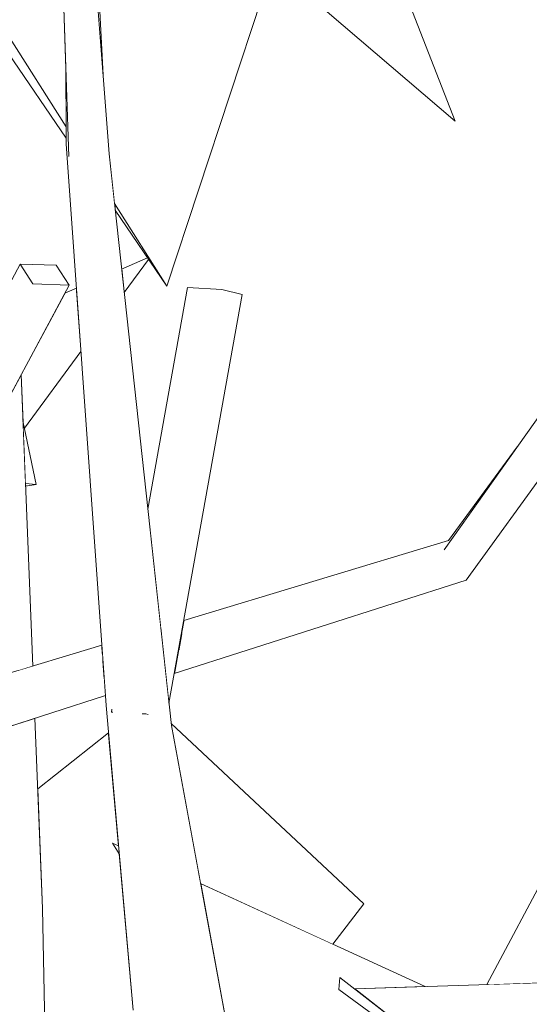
# Model space of a CAD drawing. Extents: x -289599 to -184549, y 66678 to 295474.
# Tile 308 of 656: x -263467 to -263418, y 71972 to 72068. Entities that reach past the tile are written whole.
import ezdxf

# ---------------------------------------------------------------- set-up
doc = ezdxf.new("R2010")
doc.units = 0
doc.header["$MEASUREMENT"] = 0
doc.linetypes.add('Wipeout_Contour', pattern=[1000, 0, -1000])
doc.layers.add('arch drzewa', color=8, linetype='Continuous')
doc.layers.add('arch drzewa_Nr_Pióra__4', color=8, linetype='Continuous', lineweight=9)

msp = doc.modelspace()

# ---------------------------------------------------------------- wipeouts: each hides what was drawn before it
at = {"color": 254, "linetype": 'Wipeout_Contour', "lineweight": 0, "ltscale": 961125.973572}
msp.add_wipeout([(-263460.007, 72076.852), (-263460.442, 72077.659), (-263459.3, 72062.478)], dxfattribs=at).dxf.layer = 'arch drzewa'
at = {"color": 254, "linetype": 'Wipeout_Contour', "lineweight": 0, "ltscale": 1281491.891966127}
msp.add_wipeout([(-263466.104, 72042.214), (-263462.602, 72042.09), (-263463.844, 72044.027), (-263467.347, 72044.152)], dxfattribs=at).dxf.layer = 'arch drzewa'
at = {"color": 254, "linetype": 'Wipeout_Contour', "lineweight": 0, "ltscale": 1281357.175198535}
msp.add_wipeout([(-263451.986, 72006.639), (-263452.39, 72004.387), (-263424.048, 72013.458), (-263426.194, 72016.412)], dxfattribs=at).dxf.layer = 'arch drzewa'
at = {"color": 254, "linetype": 'Wipeout_Contour', "lineweight": 0, "ltscale": 961098.23135}
msp.add_wipeout([(-263459.193, 72003.908), (-263488.08, 71992.963), (-263459.075, 72002.247)], dxfattribs=at).dxf.layer = 'arch drzewa'
at = {"color": 254, "linetype": 'Wipeout_Contour', "lineweight": 0, "ltscale": 961064.991401}
msp.add_wipeout([(-263464.171, 71931.147), (-263465.181, 71981.575), (-263469.844, 71980.86)], dxfattribs=at).dxf.layer = 'arch drzewa'

# ---------------------------------------------------------------- next in the draw order: wipeouts: each hides what was drawn before it
at = {"color": 254, "linetype": 'Wipeout_Contour', "lineweight": 0, "ltscale": 960946.265481}
msp.add_wipeout([(-263424.048, 72013.458), (-263395.153, 72053.391), (-263398.998, 72054.709)], dxfattribs=at).dxf.layer = 'arch drzewa'
at = {"color": 254, "linetype": 'Wipeout_Contour', "lineweight": 0, "ltscale": 961031.015546}
msp.add_wipeout([(-263451.696, 72008.257), (-263451.986, 72006.639), (-263426.194, 72016.412)], dxfattribs=at).dxf.layer = 'arch drzewa'
at = {"color": 254, "linetype": 'Wipeout_Contour', "lineweight": 0, "ltscale": 1281486.099428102}
msp.add_wipeout([(-263491.866, 71995.411), (-263488.08, 71992.963), (-263459.193, 72003.908), (-263459.329, 72005.816)], dxfattribs=at).dxf.layer = 'arch drzewa'
at = {"color": 254, "linetype": 'Wipeout_Contour', "lineweight": 0, "ltscale": 1281403.387319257}
msp.add_wipeout([(-263464.171, 71931.147), (-263469.844, 71980.86), (-263469.134, 71938.592), (-263465.947, 71930.784)], dxfattribs=at).dxf.layer = 'arch drzewa'

# ---------------------------------------------------------------- next in the draw order: wipeouts: each hides what was drawn before it
at = {"color": 254, "linetype": 'Wipeout_Contour', "lineweight": 0, "ltscale": 1281360.306048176}
msp.add_wipeout([(-263451.607, 72008.756), (-263451.696, 72008.257), (-263426.194, 72016.412), (-263425.779, 72017.317)], dxfattribs=at).dxf.layer = 'arch drzewa'
at = {"color": 254, "linetype": 'Wipeout_Contour', "lineweight": 0, "ltscale": 961104.393123}
msp.add_wipeout([(-263459.355, 72006.187), (-263491.866, 71995.411), (-263459.329, 72005.816)], dxfattribs=at).dxf.layer = 'arch drzewa'

# ---------------------------------------------------------------- next in the draw order: wipeouts: each hides what was drawn before it
at = {"color": 254, "linetype": 'Wipeout_Contour', "lineweight": 0, "ltscale": 961031.06785}
msp.add_wipeout([(-263451.465, 72009.547), (-263451.607, 72008.756), (-263425.779, 72017.317)], dxfattribs=at).dxf.layer = 'arch drzewa'
at = {"color": 254, "linetype": 'Wipeout_Contour', "lineweight": 0, "ltscale": 2242641.412757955}
msp.add_wipeout([(-263491.953, 71996), (-263491.866, 71995.411), (-263459.355, 72006.187), (-263459.423, 72007.14), (-263485.613, 71999.218), (-263486.612, 71997.357), (-263491.029, 71995.778)], dxfattribs=at).dxf.layer = 'arch drzewa'

# ---------------------------------------------------------------- next in the draw order: wipeouts: each hides what was drawn before it
at = {"color": 254, "linetype": 'Wipeout_Contour', "lineweight": 0, "ltscale": 960966.169043}
msp.add_wipeout([(-263398.998, 72054.709), (-263426.194, 72016.412), (-263424.048, 72013.458)], dxfattribs=at).dxf.layer = 'arch drzewa'
at = {"color": 254, "linetype": 'Wipeout_Contour', "lineweight": 0, "ltscale": 1922298.50359996}
msp.add_wipeout([(-263492.838, 71996.66), (-263492.547, 71995.948), (-263491.953, 71996), (-263491.029, 71995.778), (-263466.104, 72042.214), (-263467.347, 72044.152)], dxfattribs=at).dxf.layer = 'arch drzewa'
at = {"color": 254, "linetype": 'Wipeout_Contour', "lineweight": 0, "ltscale": 961055.417449}
msp.add_wipeout([(-263453.698, 71970.355), (-263457.628, 71998.361), (-263459.006, 72001.279)], dxfattribs=at).dxf.layer = 'arch drzewa'

# ---------------------------------------------------------------- next in the draw order: linework, layer by layer
at = {"layer": 'arch drzewa_Nr_Pióra__4', "linetype": 'Continuous'}
msp.add_line((-263467.347, 72044.152), (-263463.844, 72044.027), dxfattribs=at)

# ---------------------------------------------------------------- next in the draw order: wipeouts: each hides what was drawn before it
at = {"color": 254, "linetype": 'Wipeout_Contour', "lineweight": 0, "ltscale": 1281513.341455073}
msp.add_wipeout([(-263466.104, 72042.214), (-263491.029, 71995.778), (-263486.612, 71997.357), (-263462.602, 72042.09)], dxfattribs=at).dxf.layer = 'arch drzewa'
at = {"color": 254, "linetype": 'Wipeout_Contour', "lineweight": 0, "ltscale": 960981.225696}
msp.add_wipeout([(-263426.194, 72016.412), (-263419.089, 72026.417), (-263425.779, 72017.317)], dxfattribs=at).dxf.layer = 'arch drzewa'
at = {"color": 254, "linetype": 'Wipeout_Contour', "lineweight": 0, "ltscale": 961047.622244}
msp.add_wipeout([(-263459.006, 72001.279), (-263456.39, 71971.724), (-263453.698, 71970.355)], dxfattribs=at).dxf.layer = 'arch drzewa'

# ---------------------------------------------------------------- next in the draw order: wipeouts: each hides what was drawn before it
at = {"color": 254, "linetype": 'Wipeout_Contour', "lineweight": 0, "ltscale": 1281477.606634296}
msp.add_wipeout([(-263469.792, 72028.694), (-263467.445, 72004.713), (-263466.124, 72005.113), (-263467.258, 72033.415)], dxfattribs=at).dxf.layer = 'arch drzewa'
at = {"color": 254, "linetype": 'Wipeout_Contour', "lineweight": 0, "ltscale": 960925.463868}
msp.add_wipeout([(-263398.292, 72018.984), (-263422.037, 71974.192), (-263416.75, 71974.366)], dxfattribs=at).dxf.layer = 'arch drzewa'
at = {"color": 254, "linetype": 'Wipeout_Contour', "lineweight": 0, "ltscale": 961085.427376}
msp.add_wipeout([(-263466.957, 71999.724), (-263465.181, 71981.575), (-263465.921, 72000.055)], dxfattribs=at).dxf.layer = 'arch drzewa'
at = {"color": 254, "linetype": 'Wipeout_Contour', "lineweight": 0, "ltscale": 961043.241581}
msp.add_wipeout([(-263447.482, 71971.274), (-263452.67, 71999.343), (-263457.628, 71998.361)], dxfattribs=at).dxf.layer = 'arch drzewa'

# ---------------------------------------------------------------- next in the draw order: linework, layer by layer
at = {"layer": 'arch drzewa_Nr_Pióra__4', "linetype": 'Continuous'}
for p, q in [((-263426.194, 72016.412), (-263398.998, 72054.709)), ((-263424.048, 72013.458), (-263395.153, 72053.391)), ((-263425.779, 72017.317), (-263419.089, 72026.417))]:
    msp.add_line(p, q, dxfattribs=at)

# ---------------------------------------------------------------- next in the draw order: wipeouts: each hides what was drawn before it
at = {"color": 254, "linetype": 'Wipeout_Contour', "lineweight": 0, "ltscale": 961110.612513}
msp.add_wipeout([(-263467.078, 72028.929), (-263466.983, 72026.554), (-263465.783, 72022.754)], dxfattribs=at).dxf.layer = 'arch drzewa'
at = {"color": 254, "linetype": 'Wipeout_Contour', "lineweight": 0, "ltscale": 1281451.290512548}
msp.add_wipeout([(-263470.463, 71998.602), (-263469.844, 71980.86), (-263465.181, 71981.575), (-263466.957, 71999.724)], dxfattribs=at).dxf.layer = 'arch drzewa'
at = {"color": 254, "linetype": 'Wipeout_Contour', "lineweight": 0, "ltscale": 961036.717439}
msp.add_wipeout([(-263457.628, 71998.361), (-263453.698, 71970.355), (-263447.482, 71971.274)], dxfattribs=at).dxf.layer = 'arch drzewa'

# ---------------------------------------------------------------- next in the draw order: wipeouts: each hides what was drawn before it
at = {"color": 254, "linetype": 'Wipeout_Contour', "lineweight": 0, "ltscale": 961102.083343}
msp.add_wipeout([(-263457.628, 71998.361), (-263462.628, 72054.582), (-263462.889, 72055.823)], dxfattribs=at).dxf.layer = 'arch drzewa'
at = {"color": 254, "linetype": 'Wipeout_Contour', "lineweight": 0, "ltscale": 961108.767279}
msp.add_wipeout([(-263466.983, 72026.554), (-263466.834, 72022.842), (-263465.783, 72022.754)], dxfattribs=at).dxf.layer = 'arch drzewa'
at = {"color": 254, "linetype": 'Wipeout_Contour', "lineweight": 0, "ltscale": 961057.578398}
msp.add_wipeout([(-263457.8, 71987.657), (-263458.373, 71987.92), (-263457.731, 71986.873)], dxfattribs=at).dxf.layer = 'arch drzewa'
at = {"color": 254, "linetype": 'Wipeout_Contour', "lineweight": 0, "ltscale": 3203282.565880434}
msp.add_wipeout([(-263449.834, 71984.002), (-263447.482, 71971.274), (-263447.331, 71969.909), (-263430.538, 71942.515), (-263426.337, 71966.339), (-263436.408, 71973.722), (-263436.36, 71974.253), (-263436.303, 71974.892), (-263434.86, 71973.773), (-263428.03, 71973.996)], dxfattribs=at).dxf.layer = 'arch drzewa'

# ---------------------------------------------------------------- next in the draw order: wipeouts: each hides what was drawn before it
at = {"color": 254, "linetype": 'Wipeout_Contour', "lineweight": 0, "ltscale": 961085.781172}
msp.add_wipeout([(-263462.889, 72055.823), (-263459.006, 72001.279), (-263457.628, 71998.361)], dxfattribs=at).dxf.layer = 'arch drzewa'
at = {"color": 254, "linetype": 'Wipeout_Contour', "lineweight": 0, "ltscale": 961107.67506}
msp.add_wipeout([(-263465.783, 72022.754), (-263466.834, 72022.842), (-263466.824, 72022.587)], dxfattribs=at).dxf.layer = 'arch drzewa'
at = {"color": 254, "linetype": 'Wipeout_Contour', "lineweight": 0, "ltscale": 960950.399232}
msp.add_wipeout([(-263436.303, 71974.892), (-263436.408, 71973.722), (-263407.156, 71952.278)], dxfattribs=at).dxf.layer = 'arch drzewa'

# ---------------------------------------------------------------- next in the draw order: linework, layer by layer
at = {"layer": 'arch drzewa_Nr_Pióra__4', "linetype": 'Continuous'}
for p, q in [((-263465.783, 72022.754), (-263466.834, 72022.842)), ((-263466.824, 72022.587), (-263465.783, 72022.754)), ((-263436.303, 71974.892), (-263436.408, 71973.722))]:
    msp.add_line(p, q, dxfattribs=at)

# ---------------------------------------------------------------- next in the draw order: wipeouts: each hides what was drawn before it
at = {"color": 254, "linetype": 'Wipeout_Contour', "lineweight": 0, "ltscale": 961093.581792}
msp.add_wipeout([(-263452.67, 71999.343), (-263458.725, 72054.838), (-263462.628, 72054.582)], dxfattribs=at).dxf.layer = 'arch drzewa'
at = {"color": 254, "linetype": 'Wipeout_Contour', "lineweight": 0, "ltscale": 3203521.378878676}
msp.add_wipeout([(-263458.773, 71998.647), (-263465.646, 71993.19), (-263465.181, 71981.575), (-263464.808, 71962.985), (-263456.63, 71952.517), (-263456.137, 71967.096), (-263456.39, 71971.724), (-263457.731, 71986.873), (-263458.373, 71987.92), (-263457.8, 71987.657)], dxfattribs=at).dxf.layer = 'arch drzewa'
at = {"color": 254, "linetype": 'Wipeout_Contour', "lineweight": 0, "ltscale": 960915.172915}
msp.add_wipeout([(-263400.668, 71974.892), (-263434.86, 71973.773), (-263407.156, 71952.278)], dxfattribs=at).dxf.layer = 'arch drzewa'

# ---------------------------------------------------------------- next in the draw order: linework, layer by layer
at = {"layer": 'arch drzewa_Nr_Pióra__4', "linetype": 'Continuous'}
for p, q in [((-263422.037, 71974.192), (-263398.292, 72018.984)), ((-263485.613, 71999.218), (-263459.423, 72007.14)), ((-263488.08, 71992.963), (-263459.075, 72002.247)), ((-263456.39, 71971.724), (-263459.006, 72001.279)), ((-263458.496, 72000.652), (-263458.448, 72000.922)), ((-263458.36, 72000.645), (-263458.496, 72000.652)), ((-263458.496, 72000.652), (-263458.411, 72000.631)), ((-263465.181, 71981.575), (-263465.921, 72000.055)), ((-263465.646, 71993.19), (-263458.773, 71998.647)), ((-263457.8, 71987.657), (-263458.373, 71987.92)), ((-263458.373, 71987.92), (-263457.731, 71986.873)), ((-263464.171, 71931.147), (-263465.181, 71981.575)), ((-263407.156, 71952.278), (-263436.303, 71974.892)), ((-263400.668, 71974.892), (-263434.86, 71973.773)), ((-263436.408, 71973.722), (-263407.156, 71952.278))]:
    msp.add_line(p, q, dxfattribs=at)

# ---------------------------------------------------------------- next in the draw order: wipeouts: each hides what was drawn before it
at = {"color": 254, "linetype": 'Wipeout_Contour', "lineweight": 0, "ltscale": 961123.090153}
msp.add_wipeout([(-263462.911, 72063.096), (-263462.889, 72055.823), (-263462.628, 72054.582)], dxfattribs=at).dxf.layer = 'arch drzewa'
at = {"color": 254, "linetype": 'Wipeout_Contour', "lineweight": 0, "ltscale": 1922223.17513209}
msp.add_wipeout([(-263467.258, 72033.415), (-263467.078, 72028.929), (-263466.931, 72028.228), (-263461.454, 72035.672), (-263461.891, 72041.801), (-263463.012, 72041.324)], dxfattribs=at).dxf.layer = 'arch drzewa'
at = {"color": 254, "linetype": 'Wipeout_Contour', "lineweight": 0, "ltscale": 1281414.210553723}
msp.add_wipeout([(-263453.688, 72008.68), (-263452.906, 72001.508), (-263445.793, 72041.197), (-263447.772, 72041.693)], dxfattribs=at).dxf.layer = 'arch drzewa'
at = {"color": 254, "linetype": 'Wipeout_Contour', "lineweight": 0, "ltscale": 961058.854077}
msp.add_wipeout([(-263455.159, 72000.474), (-263455.342, 72000.484), (-263455.036, 72000.443)], dxfattribs=at).dxf.layer = 'arch drzewa'
at = {"color": 254, "linetype": 'Wipeout_Contour', "lineweight": 0, "ltscale": 1601701.090291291}
msp.add_wipeout([(-263452.691, 71999.542), (-263452.67, 71999.343), (-263449.834, 71984.002), (-263436.988, 71978.107), (-263433.971, 71982.038)], dxfattribs=at).dxf.layer = 'arch drzewa'

# ---------------------------------------------------------------- next in the draw order: linework, layer by layer
at = {"layer": 'arch drzewa_Nr_Pióra__4', "linetype": 'Continuous'}
for p, q in [((-263492.838, 71996.66), (-263467.347, 72044.152)), ((-263466.104, 72042.214), (-263467.347, 72044.152)), ((-263463.844, 72044.027), (-263462.602, 72042.09)), ((-263486.632, 71997.32), (-263462.602, 72042.09)), ((-263462.602, 72042.09), (-263466.104, 72042.214)), ((-263463.012, 72041.324), (-263461.891, 72041.801)), ((-263461.454, 72035.672), (-263466.931, 72028.228)), ((-263466.124, 72005.113), (-263467.258, 72033.415)), ((-263465.783, 72022.754), (-263467.078, 72028.929)), ((-263433.971, 71982.038), (-263452.691, 71999.542)), ((-263447.482, 71971.274), (-263452.67, 71999.343)), ((-263428.03, 71973.996), (-263449.834, 71984.002)), ((-263436.988, 71978.107), (-263433.971, 71982.038))]:
    msp.add_line(p, q, dxfattribs=at)

# ---------------------------------------------------------------- next in the draw order: wipeouts: each hides what was drawn before it
at = {"color": 254, "linetype": 'Wipeout_Contour', "lineweight": 0, "ltscale": 961127.203918}
msp.add_wipeout([(-263458.725, 72054.838), (-263460.442, 72077.659), (-263463.388, 72077.476)], dxfattribs=at).dxf.layer = 'arch drzewa'
at = {"color": 254, "linetype": 'Wipeout_Contour', "lineweight": 0, "ltscale": 1281426.11453525}
msp.add_wipeout([(-263451.109, 72041.871), (-263454.963, 72020.365), (-263453.688, 72008.68), (-263447.772, 72041.693)], dxfattribs=at).dxf.layer = 'arch drzewa'
at = {"color": 254, "linetype": 'Wipeout_Contour', "lineweight": 0, "ltscale": 961058.293125}
msp.add_wipeout([(-263455.116, 72000.715), (-263455.159, 72000.474), (-263455.036, 72000.443)], dxfattribs=at).dxf.layer = 'arch drzewa'

# ---------------------------------------------------------------- next in the draw order: linework, layer by layer
at = {"layer": 'arch drzewa_Nr_Pióra__4', "linetype": 'Continuous'}
for p, q in [((-263452.906, 72001.508), (-263445.793, 72041.197)), ((-263451.465, 72009.547), (-263425.779, 72017.317)), ((-263452.39, 72004.387), (-263424.048, 72013.458))]:
    msp.add_line(p, q, dxfattribs=at)

# ---------------------------------------------------------------- next in the draw order: wipeouts: each hides what was drawn before it
at = {"color": 254, "linetype": 'Wipeout_Contour', "lineweight": 0, "ltscale": 961122.8937}
msp.add_wipeout([(-263463.388, 72077.476), (-263462.628, 72054.582), (-263458.725, 72054.838)], dxfattribs=at).dxf.layer = 'arch drzewa'
at = {"color": 254, "linetype": 'Wipeout_Contour', "lineweight": 0, "ltscale": 961059.025534}
msp.add_wipeout([(-263455.116, 72000.715), (-263455.342, 72000.484), (-263455.159, 72000.474)], dxfattribs=at).dxf.layer = 'arch drzewa'

# ---------------------------------------------------------------- next in the draw order: linework, layer by layer
at = {"layer": 'arch drzewa_Nr_Pióra__4', "linetype": 'Continuous'}
for p, q in [((-263455.159, 72000.474), (-263455.502, 72000.492)), ((-263454.928, 72000.416), (-263455.159, 72000.474))]:
    msp.add_line(p, q, dxfattribs=at)

# ---------------------------------------------------------------- next in the draw order: wipeouts: each hides what was drawn before it
at = {"color": 254, "linetype": 'Wipeout_Contour', "lineweight": 0, "ltscale": 961080.979496}
msp.add_wipeout([(-263466.531, 72093.471), (-263425.106, 72058.02), (-263436.064, 72086.109)], dxfattribs=at).dxf.layer = 'arch drzewa'

# ---------------------------------------------------------------- next in the draw order: linework, layer by layer
at = {"layer": 'arch drzewa_Nr_Pióra__4', "linetype": 'Continuous'}
for q in [(-263436.064, 72086.109), (-263425.145, 72058.107)]:
    msp.add_line((-263425.106, 72058.02), q, dxfattribs=at)

# ---------------------------------------------------------------- next in the draw order: wipeouts: each hides what was drawn before it
at = {"color": 254, "linetype": 'Wipeout_Contour', "lineweight": 0, "ltscale": 1601898.595420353}
msp.add_wipeout([(-263463.363, 72076.716), (-263468.989, 72078.636), (-263468.542, 72066.395), (-263462.894, 72057.462), (-263462.911, 72063.096)], dxfattribs=at).dxf.layer = 'arch drzewa'
at = {"color": 254, "linetype": 'Wipeout_Contour', "lineweight": 0, "ltscale": 1922205.519847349}
msp.add_wipeout([(-263459.943, 72075.548), (-263459.3, 72062.478), (-263458.725, 72054.838), (-263458.202, 72050.042), (-263453.119, 72042.003), (-263443.86, 72070.058)], dxfattribs=at).dxf.layer = 'arch drzewa'

# ---------------------------------------------------------------- next in the draw order: linework, layer by layer
at = {"layer": 'arch drzewa_Nr_Pióra__4', "linetype": 'Continuous'}
for p, q in [((-263458.725, 72054.838), (-263460.442, 72077.659)), ((-263459.3, 72062.478), (-263460.007, 72076.852)), ((-263459.006, 72001.279), (-263462.889, 72055.823)), ((-263447.772, 72041.693), (-263451.109, 72041.871)), ((-263445.793, 72041.197), (-263447.772, 72041.693))]:
    msp.add_line(p, q, dxfattribs=at)

# ---------------------------------------------------------------- next in the draw order: wipeouts: each hides what was drawn before it
at = {"color": 254, "linetype": 'Wipeout_Contour', "lineweight": 0, "ltscale": 1281512.665249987}
msp.add_wipeout([(-263468.542, 72066.395), (-263468.476, 72064.605), (-263462.89, 72056.384), (-263462.894, 72057.462)], dxfattribs=at).dxf.layer = 'arch drzewa'
at = {"color": 254, "linetype": 'Wipeout_Contour', "lineweight": 0, "ltscale": 961096.871054}
msp.add_wipeout([(-263458.202, 72050.042), (-263458.129, 72049.377), (-263453.119, 72042.003)], dxfattribs=at).dxf.layer = 'arch drzewa'

# ---------------------------------------------------------------- next in the draw order: linework, layer by layer
at = {"layer": 'arch drzewa_Nr_Pióra__4', "linetype": 'Continuous'}
for p, q in [((-263466.531, 72093.471), (-263425.106, 72058.02)), ((-263462.628, 72054.582), (-263463.388, 72077.476)), ((-263453.119, 72042.003), (-263443.86, 72070.058)), ((-263468.542, 72066.395), (-263462.894, 72057.462)), ((-263462.89, 72056.384), (-263468.476, 72064.605)), ((-263462.889, 72055.823), (-263462.911, 72063.096))]:
    msp.add_line(p, q, dxfattribs=at)

# ---------------------------------------------------------------- next in the draw order: wipeouts: each hides what was drawn before it
at = {"color": 254, "linetype": 'Wipeout_Contour', "lineweight": 0, "ltscale": 1281458.412688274}
msp.add_wipeout([(-263457.506, 72043.665), (-263457.256, 72041.377), (-263454.884, 72044.601), (-263454.978, 72044.74)], dxfattribs=at).dxf.layer = 'arch drzewa'

# ---------------------------------------------------------------- next in the draw order: linework, layer by layer
at = {"layer": 'arch drzewa_Nr_Pióra__4', "linetype": 'Continuous'}
for p, q in [((-263452.67, 71999.343), (-263458.725, 72054.838)), ((-263458.202, 72050.042), (-263453.119, 72042.003)), ((-263453.119, 72042.003), (-263458.129, 72049.377)), ((-263457.506, 72043.665), (-263454.978, 72044.74)), ((-263454.884, 72044.601), (-263457.256, 72041.377)), ((-263454.963, 72020.365), (-263451.109, 72041.871))]:
    msp.add_line(p, q, dxfattribs=at)

doc.saveas('drawing.dxf')
